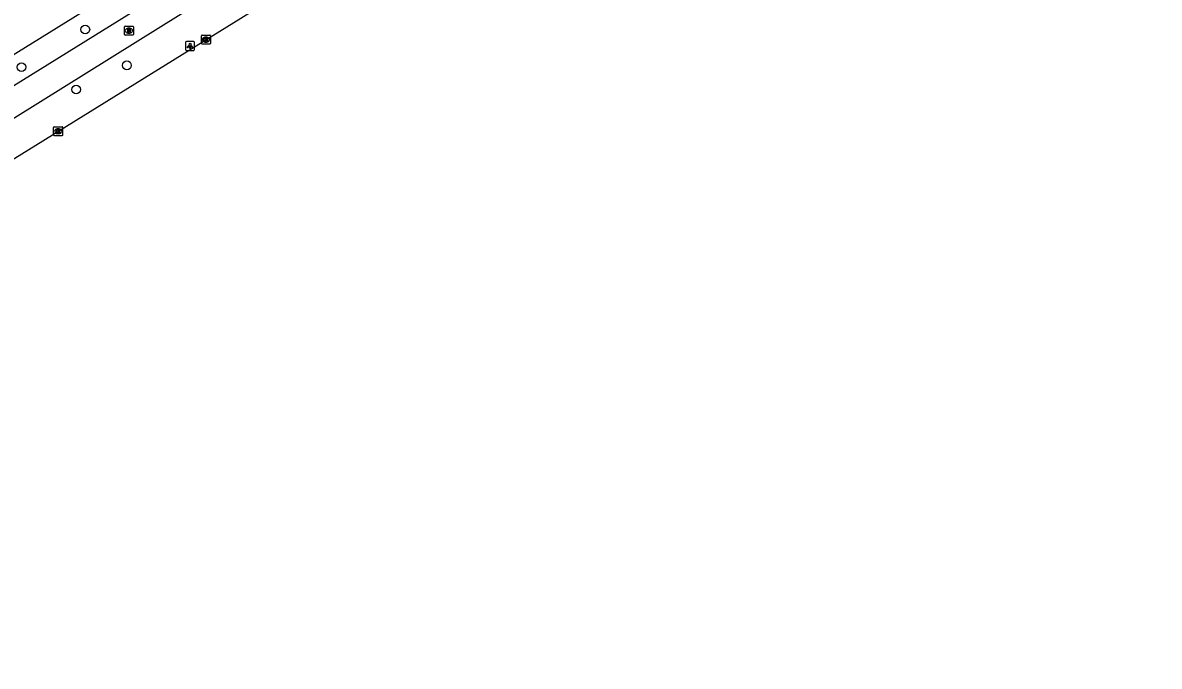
# Model space of a CAD drawing. Extents: x 159353 to 160616, y 385893 to 387321.
# Drawn here: x 160134.7 to 160261.1, y 386126.4 to 386198 of the extents above; entities that cross this region are included whole.
import ezdxf

# ---------------------------------------------------------------- set-up
doc = ezdxf.new("R2010")
doc.units = 0
for name, color, linetype in [('IMGEO_Boom', 7, 'Continuous'), ('IMGEO_Fietspad_open', 7, 'Continuous'), ('IMGEO_Kolk', 7, 'Continuous'), ('IMGEO_Lichtpunt', 7, 'Continuous'), ('IMGEO_Rijbaan_regionaal_gesloten', 7, 'Continuous'), ('IMGEO_Rioolput', 7, 'Continuous'), ('IMGEO_Voetpad_open', 7, 'Continuous')]:
    doc.layers.add(name, color=color, linetype=linetype)

msp = doc.modelspace()

# ---------------------------------------------------------------- linework, layer by layer
at = {"layer": 'IMGEO_Boom'}
for centre in [(160141.69, 386197.28), (160134.59, 386193.08), (160146.32, 386193.28), (160140.68, 386190.6)]:
    msp.add_circle(centre, 0.489, dxfattribs=at)
at = {"layer": 'IMGEO_Fietspad_open'}
for points in [[(160275.39, 386275.45), (160269.64, 386271.83), (160255.72, 386262.97), (160236.83, 386251.31), (160234.73, 386250), (160213.01, 386236.46), (160199.93, 386228.55), (160192.96, 386224.15), (160186.78, 386220.38), (160182.77, 386217.94), (160173.71, 386212.34), (160115.31, 386175.9), (160101.9, 386167.55), (160088.64, 386159.47), (160065.26, 386144.98)], [(160063.6, 386147.52), (160085.99, 386161.42), (160094.28, 386166.52), (160111.33, 386177.13), (160133.73, 386191.04), (160156.38, 386205.15), (160169.75, 386213.46), (160187.03, 386224.13)]]:
    msp.add_lwpolyline(points, dxfattribs=at)
at = {"layer": 'IMGEO_Kolk'}
for p, q in [((160154.61, 386195.72), (160154.61, 386196.58)), ((160154.69, 386196.65), (160155.54, 386196.65)), ((160155.61, 386196.58), (160155.61, 386195.72)), ((160155.54, 386195.65), (160154.69, 386195.65)), ((160155.1, 386196.43), (160155.13, 386196.43)), ((160155.12, 386195.87), (160155.1, 386195.87)), ((160138.25, 386186.45), (160139.1, 386186.45)), ((160138.17, 386185.52), (160138.17, 386186.38)), ((160139.1, 386185.45), (160138.25, 386185.45)), ((160138.66, 386186.23), (160138.68, 386186.23)), ((160138.68, 386185.67), (160138.66, 386185.67)), ((160139.17, 386186.38), (160139.17, 386185.52))]:
    msp.add_line(p, q, dxfattribs=at)
for points in [[(160154.61, 386195.72), (160154.61, 386196.58)], [(160154.69, 386196.65), (160155.54, 386196.65)], [(160155.61, 386196.58), (160155.61, 386195.72)], [(160155.54, 386195.65), (160154.69, 386195.65)], [(160154.93, 386196.35), (160155.06, 386196.35), (160155.06, 386196.2), (160155.19, 386196.35), (160155.35, 386196.35), (160155.21, 386196.2), (160155.36, 386195.95), (160155.21, 386195.95), (160155.12, 386196.11), (160155.06, 386196.05), (160155.06, 386195.95), (160154.93, 386195.95), (160154.93, 386196.35)], [(160138.25, 386186.45), (160139.1, 386186.45)], [(160138.17, 386185.52), (160138.17, 386186.38)], [(160139.1, 386185.45), (160138.25, 386185.45)], [(160138.49, 386186.15), (160138.62, 386186.15), (160138.62, 386186), (160138.74, 386186.15), (160138.91, 386186.15), (160138.76, 386186), (160138.92, 386185.75), (160138.76, 386185.75), (160138.68, 386185.92), (160138.62, 386185.85), (160138.62, 386185.75), (160138.49, 386185.75), (160138.49, 386186.15)], [(160139.17, 386186.38), (160139.17, 386185.52)]]:
    msp.add_lwpolyline(points, dxfattribs=at)
for centre, start, end in [((160154.69, 386196.57), 91.552, 178.448), ((160154.69, 386196.57), 91.552, 178.448), ((160155.54, 386196.57), 1.552, 88.448), ((160155.54, 386196.57), 1.552, 88.448), ((160154.69, 386195.73), 181.552, 268.448), ((160154.69, 386195.73), 181.552, 268.448), ((160155.54, 386195.73), 271.552, 358.448), ((160155.54, 386195.73), 271.552, 358.448), ((160138.25, 386186.38), 91.552, 178.448), ((160138.25, 386186.38), 91.552, 178.448), ((160139.1, 386186.38), 1.552, 88.448), ((160139.1, 386186.38), 1.552, 88.448), ((160138.25, 386185.53), 181.552, 268.448), ((160138.25, 386185.53), 181.552, 268.448), ((160139.1, 386185.53), 271.552, 358.448), ((160139.1, 386185.53), 271.552, 358.448)]:
    msp.add_arc(centre, 0.0765, start, end, dxfattribs=at)
for centre, major_axis, ratio, start_param, end_param in [((160155.1, 386196.15), (-0.387, 0.002), 0.722429, 4.712389, 7.853982), ((160155.12, 386196.15), (-0.39, 0.002), 0.717154, 1.570796, 4.712389), ((160138.66, 386185.95), (-0.387, 0.002), 0.722429, 4.712389, 7.853982), ((160138.68, 386185.95), (-0.39, 0.002), 0.717154, 1.570796, 4.712389)]:
    msp.add_ellipse(centre, major_axis=major_axis, ratio=ratio, start_param=start_param, end_param=end_param, dxfattribs=at)
at = {"layer": 'IMGEO_Lichtpunt'}
for p, q in [((160152.85, 386195.85), (160152.85, 386195.04)), ((160152.85, 386195.85), (160152.85, 386195.04)), ((160153.75, 386195.94), (160152.94, 386195.94)), ((160153.75, 386195.94), (160152.94, 386195.94)), ((160153.85, 386195.04), (160153.85, 386195.85)), ((160153.85, 386195.04), (160153.85, 386195.85)), ((160152.94, 386194.94), (160153.75, 386194.94)), ((160152.94, 386194.94), (160153.75, 386194.94))]:
    msp.add_line(p, q, dxfattribs=at)
for points in [[(160153.22, 386195.51), (160153.26, 386195.48), (160153.07, 386195.22), (160153.04, 386195.25), (160153.22, 386195.51)], [(160153.32, 386195.46), (160153.37, 386195.46), (160153.37, 386195.14), (160153.32, 386195.14), (160153.32, 386195.46)], [(160153.43, 386195.48), (160153.47, 386195.51), (160153.66, 386195.25), (160153.62, 386195.22), (160153.43, 386195.48)]]:
    msp.add_lwpolyline(points, dxfattribs=at)
msp.add_circle((160153.35, 386195.64), 0.0994, dxfattribs=at)
for centre, start, end in [((160152.94, 386195.85), 90, 180), ((160152.94, 386195.85), 90, 180), ((160153.75, 386195.85), 0, 90), ((160153.75, 386195.85), 0, 90), ((160152.94, 386195.04), 180, 270), ((160152.94, 386195.04), 180, 270), ((160153.75, 386195.04), 270, 0), ((160153.75, 386195.04), 270, 360)]:
    msp.add_arc(centre, 0.0946, start, end, dxfattribs=at)
at = {"layer": 'IMGEO_Rijbaan_regionaal_gesloten'}
msp.add_lwpolyline([(160277.5, 386272.1), (160241.9, 386250), (160205.99, 386227.73), (160194.94, 386220.88), (160189.35, 386217.4), (160184.83, 386214.57), (160171.87, 386206.53), (160120.16, 386174.47), (160111.45, 386169.04), (160103.89, 386164.36), (160096.5, 386159.78), (160081.64, 386150.54), (160064.51, 386139.98), (160046.06, 386128.51), (160042.68, 386126.39)], dxfattribs=at)
at = {"layer": 'IMGEO_Rioolput'}
for p, q in [((160146.04, 386196.72), (160146.04, 386197.57)), ((160146.12, 386197.65), (160146.97, 386197.65)), ((160146.97, 386196.65), (160146.12, 386196.65)), ((160146.53, 386197.43), (160146.55, 386197.43)), ((160146.55, 386196.87), (160146.53, 386196.87)), ((160147.04, 386197.57), (160147.04, 386196.72))]:
    msp.add_line(p, q, dxfattribs=at)
for points in [[(160146.04, 386196.72), (160146.04, 386197.57)], [(160146.12, 386197.65), (160146.97, 386197.65)], [(160146.97, 386196.65), (160146.12, 386196.65)], [(160146.63, 386197.34), (160146.38, 386197.35), (160146.38, 386196.95)], [(160146.38, 386196.95), (160146.5, 386196.95), (160146.5, 386197.11), (160146.51, 386197.11)], [(160146.56, 386197.27), (160146.5, 386197.27), (160146.5, 386197.18)], [(160146.5, 386197.18), (160146.55, 386197.18)], [(160146.56, 386197.08), (160146.63, 386196.95), (160146.77, 386196.95), (160146.71, 386197.07)], [(160147.04, 386197.57), (160147.04, 386196.72)]]:
    msp.add_lwpolyline(points, dxfattribs=at)
for centre, radius, start, end in [((160146.12, 386197.57), 0.0765, 91.552, 178.448), ((160146.12, 386197.57), 0.0765, 91.552, 178.448), ((160146.12, 386196.72), 0.0765, 181.552, 268.448), ((160146.12, 386196.72), 0.0765, 181.552, 268.448), ((160146.51, 386197.06), 0.0533, 26.0293, 88.6989), ((160146.54, 386197.37), 0.19, 274.7715, 282.9687), ((160146.56, 386197.17), 0.0964, 77.0061, 93.1865), ((160146.58, 386197.23), 0.0378, 276.6634, 79.6772), ((160146.63, 386197.23), 0.109, 350.3612, 89.416), ((160146.63, 386197.23), 0.112, 277.5842, 350.9817), ((160146.61, 386197.02), 0.108, 29.5134, 73.7905), ((160146.97, 386197.57), 0.0765, 1.552, 88.448), ((160146.97, 386197.57), 0.0765, 1.552, 88.448), ((160146.97, 386196.72), 0.0765, 271.552, 358.448), ((160146.97, 386196.72), 0.0765, 271.552, 358.448)]:
    msp.add_arc(centre, radius, start, end, dxfattribs=at)
for centre, major_axis, ratio, start_param, end_param in [((160146.53, 386197.15), (-0.387, 0.002), 0.722429, 4.712389, 7.853982), ((160146.55, 386197.15), (-0.39, 0.002), 0.717154, 1.570796, 4.712389)]:
    msp.add_ellipse(centre, major_axis=major_axis, ratio=ratio, start_param=start_param, end_param=end_param, dxfattribs=at)
at = {"layer": 'IMGEO_Voetpad_open'}
msp.add_lwpolyline([(160187.03, 386224.13), (160185.47, 386226.6), (160096.18, 386171.2), (160050.91, 386143.09), (160041.72, 386137.38)], dxfattribs=at)

doc.saveas('drawing.dxf')
